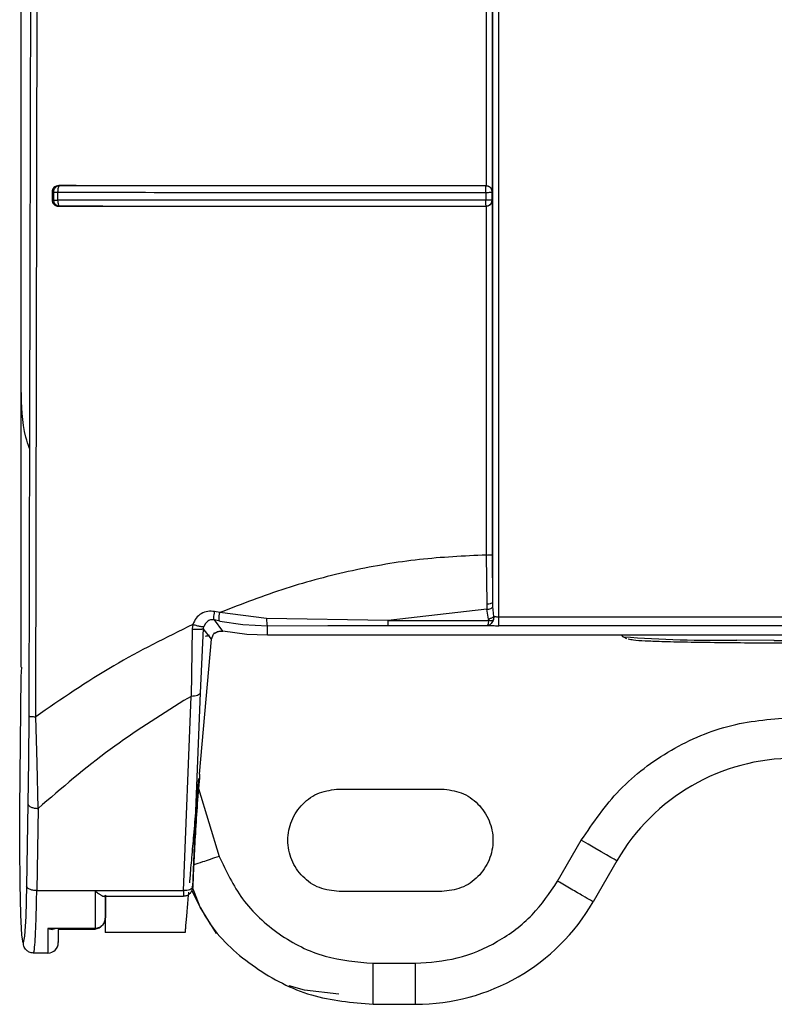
# Model space of a CAD drawing. Header units: inches. Extents: x 170 to 312, y 215 to 248.
# Tile 498 of 656: x 250.3015 to 250.3498, y 222.214 to 222.277. Entities that reach past the tile are written whole.
import ezdxf

# ---------------------------------------------------------------- set-up
doc = ezdxf.new("R2010")
doc.units = ezdxf.units.IN
doc.header["$LTSCALE"] = 0.25
doc.header["$MEASUREMENT"] = 0
doc.layers.add('MOTOR LH', color=7, linetype='Continuous')

msp = doc.modelspace()

# ---------------------------------------------------------------- linework, layer by layer
at = {"layer": 'MOTOR LH'}
for p, q in [((250.301614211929, 222.2533859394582), (250.301614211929, 222.6812074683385)), ((250.3016181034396, 222.2356038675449), (250.301618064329, 222.4723084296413)), ((250.3317709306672, 222.266030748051), (250.3317711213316, 222.3056426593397)), ((250.302540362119, 222.2324238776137), (250.3026770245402, 222.2943961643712)), ((250.3313739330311, 222.2941381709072), (250.3313685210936, 222.266414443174)), ((250.3040129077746, 222.2663709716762), (250.3039745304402, 222.2662787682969)), ((250.3040092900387, 222.2664169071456), (250.3040599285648, 222.266407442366)), ((250.3040355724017, 222.2663968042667), (250.3040129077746, 222.2663709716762)), ((250.3040599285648, 222.2664074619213), (250.3040355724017, 222.2663968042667)), ((250.3313499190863, 222.2659879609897), (250.3313510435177, 222.2661411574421)), ((250.3313510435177, 222.2661411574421), (250.3313517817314, 222.2662737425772)), ((250.3313517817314, 222.2662737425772), (250.3313529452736, 222.2663661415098)), ((250.3313534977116, 222.266405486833), (250.3313685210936, 222.2664145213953)), ((250.30358789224, 222.2660265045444), (250.3035878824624, 222.2654884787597)), ((250.3035878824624, 222.2654884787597), (250.3036760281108, 222.265504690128)), ((250.30358789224, 222.2660265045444), (250.3036760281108, 222.2660088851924)), ((250.3036760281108, 222.2660088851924), (250.3036760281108, 222.265504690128)), ((250.3039433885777, 222.2659909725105), (250.3039433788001, 222.2654844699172)), ((250.3313499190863, 222.2659879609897), (250.3313499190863, 222.2654818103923)), ((250.3317138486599, 222.265496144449), (250.3316253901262, 222.2654884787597)), ((250.331748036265, 222.265503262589), (250.3317138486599, 222.265496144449)), ((250.331748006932, 222.2660132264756), (250.3317709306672, 222.266030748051)), ((250.3317709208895, 222.2654863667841), (250.331748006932, 222.265503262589)), ((250.331748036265, 222.265503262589), (250.331748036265, 222.2660132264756)), ((250.3317707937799, 222.2428013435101), (250.3317709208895, 222.2654863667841)), ((250.304000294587, 222.265104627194), (250.3040592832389, 222.265115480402)), ((250.3313544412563, 222.2651125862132), (250.3313693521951, 222.2651022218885)), ((250.3313693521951, 222.2651022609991), (250.331373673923, 222.2427753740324)), ((250.331373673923, 222.2427753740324), (250.3313961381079, 222.2396208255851)), ((250.3317899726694, 222.2397813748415), (250.3317707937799, 222.2428013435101)), ((250.3313961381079, 222.2396208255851), (250.3314109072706, 222.2392987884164)), ((250.3317971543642, 222.2394693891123), (250.3317899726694, 222.2397813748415)), ((250.3143148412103, 222.2390860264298), (250.3139883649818, 222.2391546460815)), ((250.3173032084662, 222.2387159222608), (250.3143148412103, 222.2390860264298)), ((250.3314109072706, 222.2392987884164), (250.3250924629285, 222.2385893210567)), ((250.3315174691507, 222.2386738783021), (250.3314109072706, 222.2392987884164)), ((250.331850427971, 222.2388351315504), (250.3317971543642, 222.2394693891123)), ((250.3133931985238, 222.2383995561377), (250.3132930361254, 222.238199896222)), ((250.3135542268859, 222.2385463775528), (250.3133931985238, 222.2383995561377)), ((250.3143108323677, 222.2385482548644), (250.313973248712, 222.2386197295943)), ((250.3145094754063, 222.2379010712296), (250.313973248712, 222.2386197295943)), ((250.3143108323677, 222.2385482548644), (250.315799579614, 222.238325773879)), ((250.3250924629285, 222.2385893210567), (250.3173032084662, 222.2387159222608)), ((250.3250924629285, 222.2385893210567), (250.3315190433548, 222.238589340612)), ((250.4757800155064, 222.2388000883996), (250.3321833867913, 222.2388000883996)), ((250.312554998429, 222.2380409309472), (250.3124833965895, 222.2337282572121)), ((250.3125968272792, 222.2383328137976), (250.312554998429, 222.2380409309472)), ((250.3132641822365, 222.238061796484), (250.3130725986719, 222.2339585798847)), ((250.3137832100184, 222.2373921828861), (250.3132641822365, 222.238061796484)), ((250.3132698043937, 222.2380614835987), (250.3132930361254, 222.238199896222)), ((250.3143365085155, 222.2379069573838), (250.313919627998, 222.2377551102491)), ((250.3143365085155, 222.2379069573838), (250.3145093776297, 222.2379005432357)), ((250.316056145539, 222.2376943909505), (250.3145094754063, 222.2379010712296)), ((250.315799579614, 222.238325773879), (250.3173674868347, 222.2382506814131)), ((250.3173660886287, 222.2376398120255), (250.3173674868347, 222.2382506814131)), ((250.3173674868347, 222.2382506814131), (250.3212228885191, 222.2382605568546)), ((250.3212228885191, 222.2382605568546), (250.3250910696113, 222.2382629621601)), ((250.3250910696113, 222.2382629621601), (250.3314340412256, 222.2382629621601)), ((250.4757799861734, 222.2382509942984), (250.3321833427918, 222.2382509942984)), ((250.3130278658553, 222.2287476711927), (250.3137832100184, 222.2373921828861)), ((250.3137780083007, 222.2373924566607), (250.3139229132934, 222.237702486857)), ((250.3173660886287, 222.2376398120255), (250.316056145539, 222.2376943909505)), ((250.3230138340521, 222.2376379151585), (250.3173622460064, 222.2376379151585)), ((250.4905944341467, 222.2376398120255), (250.3173660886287, 222.2376398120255)), ((250.3230138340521, 222.2376398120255), (250.3230138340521, 222.2376379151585)), ((250.3401377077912, 222.2375384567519), (250.3400365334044, 222.2376398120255)), ((250.3403704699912, 222.2374082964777), (250.3401377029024, 222.2375384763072)), ((250.3016180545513, 222.234989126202), (250.3016436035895, 222.2356027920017)), ((250.301523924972, 222.2264990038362), (250.3016180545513, 222.234989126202)), ((250.3130725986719, 222.2339585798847), (250.3125798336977, 222.2215203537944)), ((250.3119906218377, 222.2212901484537), (250.3124833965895, 222.2337282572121)), ((250.3124833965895, 222.2337282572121), (250.3120167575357, 222.2334565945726)), ((250.3020966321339, 222.2324683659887), (250.3020785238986, 222.2296297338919)), ((250.3026229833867, 222.2294511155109), (250.3025403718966, 222.2324238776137)), ((250.3020785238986, 222.2296297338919), (250.3020402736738, 222.226846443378)), ((250.302696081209, 222.2265533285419), (250.3026229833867, 222.2294511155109)), ((250.312955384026, 222.2278198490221), (250.3142791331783, 222.2234871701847)), ((250.3219554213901, 222.2277953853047), (250.3285170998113, 222.2277953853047)), ((250.3015137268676, 222.2240813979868), (250.301523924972, 222.2264990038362)), ((250.3020402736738, 222.226846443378), (250.3019483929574, 222.2215832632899)), ((250.302696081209, 222.2265533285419), (250.3026042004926, 222.2212901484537)), ((250.3359379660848, 222.2218898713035), (250.3374533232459, 222.2245145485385)), ((250.3015350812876, 222.2217234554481), (250.3015137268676, 222.2240813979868)), ((250.3397263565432, 222.223202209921), (250.3382109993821, 222.2205775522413)), ((250.3015850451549, 222.2197501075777), (250.3015350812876, 222.2217234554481)), ((250.3019483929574, 222.2215832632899), (250.3018968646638, 222.2196446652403)), ((250.3026042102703, 222.2212901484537), (250.3119906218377, 222.2212901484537)), ((250.3120023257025, 222.2209270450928), (250.3069171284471, 222.2209270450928)), ((250.3069993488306, 222.2210115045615), (250.306999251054, 222.2195756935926)), ((250.3285170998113, 222.2212337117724), (250.3219554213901, 222.2212337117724)), ((250.306999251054, 222.2195756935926), (250.3069992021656, 222.2202376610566)), ((250.3016567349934, 222.2184331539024), (250.3015850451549, 222.2197501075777)), ((250.3018968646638, 222.2196446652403), (250.3018241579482, 222.218376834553)), ((250.3069866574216, 222.2194409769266), (250.306942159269, 222.219295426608)), ((250.3063431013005, 222.218869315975), (250.3033247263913, 222.218869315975)), ((250.3033247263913, 222.218869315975), (250.3035889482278, 222.218812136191)), ((250.3063467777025, 222.218812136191), (250.3039653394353, 222.218812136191)), ((250.303980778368, 222.218812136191), (250.3039807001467, 222.2182948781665)), ((250.301740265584, 222.2179533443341), (250.3016567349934, 222.2184331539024)), ((250.3018241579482, 222.218376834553), (250.301740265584, 222.2179533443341)), ((250.312112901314, 222.2186090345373), (250.3069931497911, 222.2186090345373)), ((250.3039805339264, 222.2180089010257), (250.3039805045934, 222.2179651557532)), ((250.3033243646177, 222.2172966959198), (250.3023987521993, 222.2172966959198)), ((250.3241221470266, 222.2166405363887), (250.326845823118, 222.2166405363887)), ((250.3241221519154, 222.2140158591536), (250.3241221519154, 222.2166405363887)), ((250.3241221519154, 222.2140158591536), (250.3268458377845, 222.2140158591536))]:
    msp.add_line(p, q, dxfattribs=at)
at = {"layer": 'MOTOR LH', "flags": 128}
for points in [[(250.3498018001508, 222.2373107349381), (250.349776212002, 222.2373108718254), (250.347409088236, 222.2373287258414)], [(250.3397263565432, 222.223202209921), (250.3396826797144, 222.2232274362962), (250.3395533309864, 222.2233021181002), (250.3393432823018, 222.2234233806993), (250.3390606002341, 222.2235865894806), (250.3387161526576, 222.2237854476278), (250.3383231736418, 222.2240123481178), (250.3378967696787, 222.2242585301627), (250.3374533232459, 222.2245145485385)], [(250.3141113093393, 222.2185454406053), (250.3130694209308, 222.2202440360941), (250.3125511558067, 222.2215519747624)], [(250.3033247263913, 222.218869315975), (250.3033246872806, 222.2185112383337), (250.3033246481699, 222.2181956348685), (250.3033245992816, 222.2179247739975), (250.3033245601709, 222.2177005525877), (250.3033245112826, 222.2175245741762), (250.3033244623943, 222.2173980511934), (250.303324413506, 222.217321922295), (250.3033243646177, 222.2172966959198)], [(250.3219372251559, 222.21467203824), (250.319747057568, 222.2149188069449), (250.3187472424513, 222.215203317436)]]:
    msp.add_lwpolyline(points, dxfattribs=at)
at = {"layer": 'MOTOR LH'}
for centre, radius, start, end in [((250.3461545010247, 222.3199865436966), 0.08266733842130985, 265.8261393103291, 270.8695733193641), ((250.3541043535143, 222.8632809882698), 0.6259850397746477, 269.6061885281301, 271.0128102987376), ((250.3510915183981, 222.2166405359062), 0.01312335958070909, 90, 149.9999999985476), ((250.3268458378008, 222.2271392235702), 0.01312335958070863, 270.0000000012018, 330.0000000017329), ((250.3033243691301, 222.217952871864), 0.0006561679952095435, 269.9821670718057, 0.01358416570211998)]:
    msp.add_arc(centre, radius, start, end, dxfattribs=at)
for points, knots in [([(250.3317899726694, 222.2397813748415), (250.3317901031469, 222.2656684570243), (250.3317903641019, 222.3174426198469), (250.3317905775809, 222.3952217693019), (250.3317906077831, 222.4470957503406), (250.3317906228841, 222.4730327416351)], [0, 0, 0, 0, 0.3333333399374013, 0.6666666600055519, 1, 1, 1, 1]), ([(250.3321833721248, 222.2388000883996), (250.3321834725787, 222.2583036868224), (250.3321836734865, 222.2973108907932), (250.3321838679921, 222.3558950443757), (250.3321839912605, 222.4145096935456), (250.3321840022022, 222.4535981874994), (250.332184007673, 222.4731424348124)], [0, 0, 0, 0, 0.2499999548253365, 0.5000000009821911, 0.7499999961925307, 1, 1, 1, 1]), ([(250.3023925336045, 222.4726828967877), (250.3023900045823, 222.4526430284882), (250.3023849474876, 222.41257081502), (250.3023275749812, 222.3524872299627), (250.3022369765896, 222.2924397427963), (250.3021434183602, 222.2524608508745), (250.3020966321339, 222.2324683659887)], [0, 0, 0, 0, 0.2500558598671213, 0.5000178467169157, 0.7499709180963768, 1, 1, 1, 1]), ([(250.304009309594, 222.2664169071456), (250.3039527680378, 222.2664114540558), (250.3038406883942, 222.2664006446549), (250.3037034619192, 222.2663052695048), (250.303624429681, 222.2661981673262), (250.3035927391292, 222.2661015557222), (250.3035895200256, 222.2660517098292), (250.30358789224, 222.2660265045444)], [0, 0, 0, 0, 0.2697468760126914, 0.5347064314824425, 0.7716357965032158, 0.8845243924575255, 1, 1, 1, 1]), ([(250.3040599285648, 222.2664074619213), (250.3040282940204, 222.2664046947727), (250.3039692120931, 222.2663995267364), (250.3038740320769, 222.2663613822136), (250.3037948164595, 222.2663026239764), (250.3037359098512, 222.2662267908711), (250.3036883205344, 222.2661346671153), (250.303680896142, 222.266058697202), (250.3036760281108, 222.2660088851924)], [0, 0, 0, 0, 0.1561761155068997, 0.2916806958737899, 0.4999550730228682, 0.6324998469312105, 0.7590372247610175, 1, 1, 1, 1]), ([(250.3039745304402, 222.2662787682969), (250.303964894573, 222.2662359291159), (250.3039456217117, 222.2661502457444), (250.3039441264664, 222.2660440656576), (250.3039433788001, 222.2659909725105)], [0, 0, 0, 0, 0.4999707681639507, 1, 1, 1, 1]), ([(250.3313685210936, 222.2664145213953), (250.3282790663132, 222.2664147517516), (250.3220983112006, 222.2664152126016), (250.3129162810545, 222.2664149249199), (250.3069772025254, 222.266416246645), (250.3040092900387, 222.2664169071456)], [0, 0, 0, 0, 0.3333223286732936, 0.6668437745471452, 0.9999999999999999, 0.9999999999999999, 0.9999999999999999, 0.9999999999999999]), ([(250.3313534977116, 222.266405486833), (250.328274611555, 222.2664057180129), (250.3221088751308, 222.2664061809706), (250.312949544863, 222.2664057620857), (250.3070207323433, 222.2664068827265), (250.3040599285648, 222.266407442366)], [0, 0, 0, 0, 0.3330292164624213, 0.6669198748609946, 0.9999999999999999, 0.9999999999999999, 0.9999999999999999, 0.9999999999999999]), ([(250.3313529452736, 222.2663661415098), (250.33135355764, 222.2663791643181), (250.3313545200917, 222.2663996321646), (250.331353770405, 222.266403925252), (250.3313534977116, 222.266405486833)], [0, 0, 0, 0, 0.636256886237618, 1, 1, 1, 1]), ([(250.3316341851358, 222.2662886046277), (250.331598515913, 222.2663179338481), (250.3315414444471, 222.2663648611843), (250.3314418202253, 222.2663993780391), (250.3313839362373, 222.2664033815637), (250.3313534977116, 222.266405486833)], [0, 0, 0, 0, 0.441408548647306, 0.7062624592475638, 1, 1, 1, 1]), ([(250.3313685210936, 222.2664144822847), (250.3313992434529, 222.2664119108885), (250.331462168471, 222.2664066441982), (250.3315508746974, 222.2663722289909), (250.3316331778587, 222.2663206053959), (250.3316726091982, 222.2662739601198), (250.3316937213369, 222.2662489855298)], [0, 0, 0, 0, 0.2173987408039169, 0.4452724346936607, 0.7029904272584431, 0.9999999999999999, 0.9999999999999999, 0.9999999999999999, 0.9999999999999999]), ([(250.3317480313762, 222.2660132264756), (250.3317466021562, 222.2660388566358), (250.3317447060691, 222.2660728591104), (250.3317356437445, 222.2661100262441), (250.331728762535, 222.2661343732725), (250.3317209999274, 222.266155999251), (250.3317092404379, 222.266182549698), (250.3316861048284, 222.2662280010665), (250.3316567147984, 222.2662623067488), (250.3316341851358, 222.2662886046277)], [0, 0, 0, 0, 0.2514056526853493, 0.3335294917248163, 0.3759674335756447, 0.5001144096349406, 0.5587868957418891, 0.6617770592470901, 0.9999999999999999, 0.9999999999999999, 0.9999999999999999, 0.9999999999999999]), ([(250.3316937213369, 222.2662489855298), (250.3317165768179, 222.2662109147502), (250.3317517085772, 222.2661523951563), (250.3317679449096, 222.266076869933), (250.3317701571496, 222.2660426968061), (250.3317709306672, 222.266030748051)], [0, 0, 0, 0, 0.5476727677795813, 0.8418421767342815, 1, 1, 1, 1]), ([(250.3035878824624, 222.2654884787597), (250.3035894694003, 222.2654635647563), (250.3035925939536, 222.2654145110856), (250.3036235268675, 222.2653191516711), (250.3037008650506, 222.2652132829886), (250.3038363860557, 222.2651199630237), (250.3039450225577, 222.2651097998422), (250.3040003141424, 222.265104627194)], [0, 0, 0, 0, 0.117428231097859, 0.2312067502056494, 0.4675839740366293, 0.7290217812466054, 1, 1, 1, 1]), ([(250.3036760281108, 222.2660088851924), (250.3036839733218, 222.2660077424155), (250.3037013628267, 222.2660052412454), (250.3037616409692, 222.2659983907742), (250.3038444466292, 222.2659944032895), (250.303910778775, 222.2659921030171), (250.3039433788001, 222.2659909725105)], [0, 0, 0, 0, 0.2278108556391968, 0.4986045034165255, 0.7535809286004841, 1, 1, 1, 1]), ([(250.3036760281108, 222.265504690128), (250.3036849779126, 222.2655027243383), (250.3037028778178, 222.2654987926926), (250.303763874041, 222.2654930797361), (250.3038441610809, 222.2654880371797), (250.3039103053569, 222.2654856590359), (250.3039433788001, 222.2654844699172)], [0, 0, 0, 0, 0.2499832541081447, 0.4999749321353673, 0.7499775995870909, 1, 1, 1, 1]), ([(250.3036760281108, 222.265504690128), (250.303679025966, 222.2654710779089), (250.3036845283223, 222.2654093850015), (250.3037229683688, 222.2653147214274), (250.3037923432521, 222.2652189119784), (250.3039099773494, 222.2651351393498), (250.3040095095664, 222.2651220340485), (250.3040592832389, 222.265115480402)], [0, 0, 0, 0, 0.1665273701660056, 0.3056494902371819, 0.500806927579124, 0.7503655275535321, 0.9999999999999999, 0.9999999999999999, 0.9999999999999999, 0.9999999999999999]), ([(250.3313499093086, 222.2654818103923), (250.328283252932, 222.2654818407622), (250.3221222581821, 222.2654819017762), (250.312923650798, 222.2654823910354), (250.3069457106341, 222.2654837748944), (250.3039433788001, 222.2654844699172)], [0, 0, 0, 0, 0.3303474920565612, 0.663676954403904, 1, 1, 1, 1]), ([(250.3039433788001, 222.2654844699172), (250.3039457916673, 222.2654361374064), (250.3039506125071, 222.2653395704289), (250.3039697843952, 222.2652648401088), (250.3039793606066, 222.2652275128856)], [0, 0, 0, 0, 0.50050764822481, 1, 1, 1, 1]), ([(250.3039433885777, 222.2659909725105), (250.3069349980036, 222.2659903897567), (250.3129021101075, 222.2659892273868), (250.3221001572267, 222.2659882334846), (250.3282722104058, 222.265988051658), (250.3313499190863, 222.2659879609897)], [0, 0, 0, 0, 0.3351335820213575, 0.6684628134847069, 1, 1, 1, 1]), ([(250.3313519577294, 222.2652237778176), (250.3313511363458, 222.2652528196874), (250.331349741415, 222.2653021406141), (250.3313495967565, 222.2653922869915), (250.3313497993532, 222.2654503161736), (250.3313499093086, 222.2654818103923)], [0, 0, 0, 0, 0.3957194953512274, 0.6720384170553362, 1, 1, 1, 1]), ([(250.3316253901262, 222.2654884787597), (250.3315890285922, 222.2654868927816), (250.3315315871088, 222.2654843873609), (250.3314340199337, 222.2654822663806), (250.331378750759, 222.2654819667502), (250.3313499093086, 222.2654818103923)], [0, 0, 0, 0, 0.451995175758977, 0.7140313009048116, 1, 1, 1, 1]), ([(250.3313499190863, 222.2659879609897), (250.3313811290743, 222.2659879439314), (250.331436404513, 222.2659879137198), (250.3315334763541, 222.2659901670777), (250.3315890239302, 222.2659928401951), (250.3316253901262, 222.2659945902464)], [0, 0, 0, 0, 0.3093117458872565, 0.5478163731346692, 1, 1, 1, 1]), ([(250.3313544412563, 222.2651125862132), (250.331380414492, 222.2651139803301), (250.3314147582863, 222.265115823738), (250.3314525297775, 222.2651249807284), (250.3314774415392, 222.26513203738), (250.3315021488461, 222.2651409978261), (250.3315352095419, 222.265156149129), (250.3315802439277, 222.2651817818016), (250.3316477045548, 222.2652364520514), (250.3317054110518, 222.2653185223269), (250.3317412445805, 222.265414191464), (250.3317456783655, 222.2654723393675), (250.331748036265, 222.265503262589)], [0, 0, 0, 0, 0.1266058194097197, 0.1674078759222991, 0.1899453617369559, 0.2531497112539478, 0.2955307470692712, 0.3676544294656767, 0.5057749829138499, 0.7163826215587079, 0.8491714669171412, 0.9999999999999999, 0.9999999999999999, 0.9999999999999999, 0.9999999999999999]), ([(250.3316253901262, 222.2659945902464), (250.3316592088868, 222.2659973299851), (250.3317268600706, 222.2660028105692), (250.3317409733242, 222.2660097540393), (250.3317480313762, 222.2660132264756)], [0, 0, 0, 0, 0.4998990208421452, 1, 1, 1, 1]), ([(250.3317709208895, 222.2654863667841), (250.3317658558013, 222.2654462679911), (250.3317583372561, 222.2653867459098), (250.3317254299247, 222.2653140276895), (250.3317022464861, 222.2652800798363), (250.3316907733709, 222.2652632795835)], [0, 0, 0, 0, 0.5104749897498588, 0.7577418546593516, 1, 1, 1, 1]), ([(250.3039793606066, 222.2652275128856), (250.3039910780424, 222.2651966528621), (250.3040145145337, 222.2651349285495), (250.3040443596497, 222.2651219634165), (250.3040592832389, 222.265115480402)], [0, 0, 0, 0, 0.4999654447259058, 1, 1, 1, 1]), ([(250.304000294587, 222.265104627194), (250.3069693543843, 222.2651043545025), (250.3129115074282, 222.2651038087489), (250.3220969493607, 222.2651019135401), (250.3282798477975, 222.2651021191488), (250.3313693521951, 222.2651022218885)], [0, 0, 0, 0, 0.3331714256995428, 0.6667954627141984, 1, 1, 1, 1]), ([(250.3040592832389, 222.265115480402), (250.3070197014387, 222.2651151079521), (250.3129483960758, 222.2651143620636), (250.3221083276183, 222.265112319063), (250.328274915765, 222.2651124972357), (250.3313544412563, 222.2651125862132)], [0, 0, 0, 0, 0.3330157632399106, 0.6669154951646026, 1, 1, 1, 1]), ([(250.3313544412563, 222.2651125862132), (250.3313540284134, 222.2651190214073), (250.3313532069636, 222.2651318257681), (250.3313523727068, 222.2651932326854), (250.3313519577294, 222.2652237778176)], [0, 0, 0, 0, 0.502578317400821, 1, 1, 1, 1]), ([(250.3316907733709, 222.2652632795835), (250.3316700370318, 222.2652392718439), (250.3316315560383, 222.2651947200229), (250.331551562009, 222.2651444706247), (250.3314640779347, 222.2651100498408), (250.3314003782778, 222.2651047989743), (250.3313693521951, 222.2651022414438)], [0, 0, 0, 0, 0.2861358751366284, 0.5309901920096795, 0.7715601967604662, 1, 1, 1, 1]), ([(250.3021343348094, 222.2495965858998), (250.302057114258, 222.2498347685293), (250.3016619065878, 222.2510537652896), (250.3016354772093, 222.2523461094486), (250.301614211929, 222.2533859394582)], [0, 0, 0, 0, 0.1953923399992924, 1, 1, 1, 1]), ([(250.331373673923, 222.2427753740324), (250.3299415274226, 222.2427070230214), (250.3270584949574, 222.2425694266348), (250.3227625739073, 222.2418202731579), (250.3184726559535, 222.2407029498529), (250.3157147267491, 222.2396304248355), (250.3143148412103, 222.2390860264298)], [0, 0, 0, 0, 0.2429066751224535, 0.4889917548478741, 0.7406195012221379, 1, 1, 1, 1]), ([(250.331373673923, 222.2427753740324), (250.3314243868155, 222.2427757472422), (250.3315258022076, 222.2427764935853), (250.3316557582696, 222.2427823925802), (250.3317477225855, 222.2427910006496), (250.3317631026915, 222.2427979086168), (250.3317707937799, 222.2428013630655)], [0, 0, 0, 0, 0.2500276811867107, 0.5000041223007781, 0.749968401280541, 1, 1, 1, 1]), ([(250.3317899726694, 222.2397813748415), (250.3317824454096, 222.2397606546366), (250.3317673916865, 222.2397192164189), (250.3316763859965, 222.2396665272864), (250.3315475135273, 222.2396295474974), (250.3314466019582, 222.239623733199), (250.3313961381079, 222.2396208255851)], [0, 0, 0, 0, 0.2499930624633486, 0.4999596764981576, 0.7499398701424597, 1, 1, 1, 1]), ([(250.3139883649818, 222.2391546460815), (250.313840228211, 222.239170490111), (250.3135448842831, 222.2392020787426), (250.3131235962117, 222.2390415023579), (250.3127751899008, 222.2387502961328), (250.3126565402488, 222.2384725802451), (250.3125968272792, 222.2383328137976)], [0, 0, 0, 0, 0.2497098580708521, 0.4978526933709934, 0.7472836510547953, 1, 1, 1, 1]), ([(250.313973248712, 222.2386197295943), (250.3139631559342, 222.2386321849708), (250.313942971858, 222.2386570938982), (250.3139374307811, 222.2387802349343), (250.3139512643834, 222.2389511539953), (250.3139759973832, 222.2390868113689), (250.3139883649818, 222.2391546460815)], [0, 0, 0, 0, 0.2500196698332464, 0.5000026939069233, 0.7499791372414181, 1, 1, 1, 1]), ([(250.3143108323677, 222.2385482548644), (250.31430050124, 222.2385605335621), (250.3142798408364, 222.2385850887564), (250.3142717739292, 222.2387087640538), (250.3142820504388, 222.2388808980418), (250.3143039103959, 222.2390176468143), (250.3143148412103, 222.2390860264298)], [0, 0, 0, 0, 0.2500264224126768, 0.5000080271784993, 0.7499848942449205, 1, 1, 1, 1]), ([(250.3314109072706, 222.2392987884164), (250.3314564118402, 222.2393039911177), (250.3315474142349, 222.2393143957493), (250.3316671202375, 222.2393545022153), (250.33175878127, 222.239407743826), (250.3317843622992, 222.239448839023), (250.3317971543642, 222.2394693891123)], [0, 0, 0, 0, 0.2500176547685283, 0.4999982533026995, 0.7499688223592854, 1, 1, 1, 1]), ([(250.3139735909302, 222.2386212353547), (250.3139102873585, 222.2386283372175), (250.313762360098, 222.2386449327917), (250.3136299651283, 222.2385822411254), (250.3135542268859, 222.2385463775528)], [0, 0, 0, 0, 0.4279371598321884, 1, 1, 1, 1]), ([(250.3173032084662, 222.2387159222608), (250.3173056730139, 222.2386534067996), (250.3173105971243, 222.2385285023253), (250.3173262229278, 222.2383817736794), (250.3173455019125, 222.2382758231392), (250.3173601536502, 222.2382590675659), (250.3173674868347, 222.2382506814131)], [0, 0, 0, 0, 0.250252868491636, 0.4999995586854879, 0.7497501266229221, 1, 1, 1, 1]), ([(250.3250910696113, 222.2382629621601), (250.3250911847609, 222.2382688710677), (250.32509141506, 222.2382806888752), (250.3250917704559, 222.2383510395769), (250.3250921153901, 222.2384529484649), (250.3250923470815, 222.2385438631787), (250.3250924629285, 222.2385893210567)], [0, 0, 0, 0, 0.2500010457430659, 0.5000017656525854, 0.7499980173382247, 0.9999999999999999, 0.9999999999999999, 0.9999999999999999, 0.9999999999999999]), ([(250.3315190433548, 222.238589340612), (250.3315148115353, 222.2385515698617), (250.3315057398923, 222.2384706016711), (250.3314866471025, 222.2383685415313), (250.331462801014, 222.2382854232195), (250.3314439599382, 222.2382707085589), (250.3314340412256, 222.2382629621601)], [0, 0, 0, 0, 0.2056622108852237, 0.4408728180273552, 0.7056525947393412, 1, 1, 1, 1]), ([(250.3318029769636, 222.2385842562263), (250.3317811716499, 222.2385388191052), (250.3317376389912, 222.2384481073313), (250.3316444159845, 222.2383483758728), (250.3315407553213, 222.2382789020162), (250.3314696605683, 222.2382682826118), (250.3314340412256, 222.2382629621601)], [0, 0, 0, 0, 0.2503038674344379, 0.4997127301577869, 0.7493499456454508, 1, 1, 1, 1]), ([(250.3318504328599, 222.2388351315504), (250.3318314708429, 222.2388182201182), (250.3317935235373, 222.2387843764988), (250.3317113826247, 222.2387388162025), (250.3316183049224, 222.2386994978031), (250.3315510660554, 222.2386824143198), (250.3315174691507, 222.2386738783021)], [0, 0, 0, 0, 0.2498440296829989, 0.4999946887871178, 0.7501648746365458, 0.9999999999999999, 0.9999999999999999, 0.9999999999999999, 0.9999999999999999]), ([(250.3315190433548, 222.238589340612), (250.3315215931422, 222.2386028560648), (250.3315269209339, 222.2386310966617), (250.3315207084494, 222.2386592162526), (250.3315174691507, 222.2386738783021)], [0, 0, 0, 0, 0.4785824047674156, 1, 1, 1, 1]), ([(250.3318029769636, 222.2385842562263), (250.3317838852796, 222.2385799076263), (250.3317456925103, 222.2385712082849), (250.3316752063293, 222.2385689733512), (250.3315990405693, 222.238573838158), (250.3315457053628, 222.2385841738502), (250.3315190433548, 222.238589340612)], [0, 0, 0, 0, 0.249938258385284, 0.4999995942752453, 0.7500522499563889, 1, 1, 1, 1]), ([(250.3318504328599, 222.2388351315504), (250.3318486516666, 222.2387922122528), (250.3318450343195, 222.2387050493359), (250.3318171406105, 222.2386249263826), (250.3318029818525, 222.2385842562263)], [0, 0, 0, 0, 0.4924031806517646, 1, 1, 1, 1]), ([(250.3321833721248, 222.2388000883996), (250.3321501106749, 222.2388005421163), (250.3320835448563, 222.2388014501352), (250.3319909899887, 222.2388089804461), (250.3319088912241, 222.2388199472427), (250.3318699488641, 222.2388300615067), (250.331850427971, 222.2388351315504)], [0, 0, 0, 0, 0.2488856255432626, 0.4980923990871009, 0.7484054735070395, 1, 1, 1, 1]), ([(250.3321833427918, 222.2382509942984), (250.3321833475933, 222.2382611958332), (250.3321833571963, 222.2382815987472), (250.3321833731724, 222.23840770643), (250.3321833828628, 222.2385854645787), (250.3321833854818, 222.2387285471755), (250.3321833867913, 222.2388000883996)], [0, 0, 0, 0, 0.2500031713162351, 0.5000025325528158, 0.7500015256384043, 1, 1, 1, 1]), ([(250.3125968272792, 222.2383328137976), (250.3108809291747, 222.2374853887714), (250.3073549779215, 222.2357440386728), (250.3041735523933, 222.2335501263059), (250.302540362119, 222.2324238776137)], [0, 0, 0, 0, 0.4866482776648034, 1, 1, 1, 1]), ([(250.312554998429, 222.2380409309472), (250.3125972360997, 222.2380380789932), (250.3126817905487, 222.2380323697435), (250.3128096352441, 222.2380275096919), (250.3129308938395, 222.2380255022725), (250.313040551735, 222.2380267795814), (250.3131322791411, 222.2380314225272), (250.3132022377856, 222.2380390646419), (250.3132505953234, 222.2380491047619), (250.3132596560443, 222.2380575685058), (250.3132641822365, 222.238061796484)], [0, 0, 0, 0, 0.1249099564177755, 0.2500538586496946, 0.3751964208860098, 0.5000000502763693, 0.6248061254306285, 0.749950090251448, 0.8750900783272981, 1, 1, 1, 1]), ([(250.3125968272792, 222.2383328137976), (250.3126367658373, 222.2383202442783), (250.31271671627, 222.2382950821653), (250.3128383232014, 222.2382614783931), (250.3129543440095, 222.2382326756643), (250.3130601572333, 222.2382102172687), (250.3131498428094, 222.2381955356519), (250.3132197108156, 222.2381890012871), (250.3132697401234, 222.2381899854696), (250.3132815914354, 222.238197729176), (250.3132875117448, 222.2382015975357)], [0, 0, 0, 0, 0.1249087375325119, 0.2500467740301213, 0.3751831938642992, 0.4999985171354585, 0.6248098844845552, 0.7499467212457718, 0.8750861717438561, 1, 1, 1, 1]), ([(250.3139229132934, 222.237702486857), (250.3139788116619, 222.237754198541), (250.3140566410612, 222.2378261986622), (250.3142170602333, 222.2378884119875), (250.3142988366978, 222.2379008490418), (250.3143365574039, 222.2379065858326)], [0, 0, 0, 0, 0.5786171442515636, 0.8056303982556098, 1, 1, 1, 1]), ([(250.3314340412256, 222.2382629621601), (250.3314841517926, 222.2382611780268), (250.3315835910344, 222.2382576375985), (250.3317685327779, 222.2382539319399), (250.3319702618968, 222.23825144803), (250.332111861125, 222.2382511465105), (250.3321833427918, 222.2382509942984)], [0, 0, 0, 0, 0.2529856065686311, 0.5020237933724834, 0.7486132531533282, 1, 1, 1, 1]), ([(250.313665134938, 222.2376336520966), (250.3136584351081, 222.2376303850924), (250.3135697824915, 222.2375871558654), (250.3134702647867, 222.2375754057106), (250.3133782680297, 222.2375645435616)], [0, 0, 0, 0, 0.07557396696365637, 0.9999999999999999, 0.9999999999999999, 0.9999999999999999, 0.9999999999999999]), ([(250.3420381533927, 222.2372471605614), (250.341864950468, 222.237252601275), (250.3413432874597, 222.2372689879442), (250.3408450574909, 222.2372983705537), (250.3405650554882, 222.23736474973), (250.3404570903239, 222.2373903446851)], [0, 0, 0, 0, 0.2339485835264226, 0.7046204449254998, 1, 1, 1, 1]), ([(250.3476320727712, 222.2371432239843), (250.3468778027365, 222.2371513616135), (250.3453692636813, 222.2371676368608), (250.3435548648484, 222.2372016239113), (250.3424271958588, 222.2372279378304), (250.3420707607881, 222.237243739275), (250.3420381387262, 222.2372451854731)], [0, 0, 0, 0, 0.322503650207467, 0.6450068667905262, 0.9675099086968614, 1, 1, 1, 1]), ([(250.3558360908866, 222.2371162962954), (250.3544764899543, 222.2371150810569), (250.3516226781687, 222.2371125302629), (250.3490034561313, 222.2371326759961), (250.3476320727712, 222.2371432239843)], [0, 0, 0, 0, 0.4764157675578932, 1, 1, 1, 1]), ([(250.3130725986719, 222.2339585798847), (250.3130601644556, 222.2339258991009), (250.3130352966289, 222.2338605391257), (250.3128975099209, 222.2337831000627), (250.3127070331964, 222.2337322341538), (250.3125579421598, 222.23372958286), (250.3124833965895, 222.2337282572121)], [0, 0, 0, 0, 0.2500055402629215, 0.4999988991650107, 0.7499992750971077, 1, 1, 1, 1]), ([(250.3120167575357, 222.2334565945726), (250.3104165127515, 222.2324477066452), (250.3071099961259, 222.2303630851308), (250.3041985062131, 222.2278501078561), (250.302696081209, 222.2265533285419)], [0, 0, 0, 0, 0.4839669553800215, 1, 1, 1, 1]), ([(250.3020966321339, 222.2324683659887), (250.3021046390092, 222.2324635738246), (250.3021206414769, 222.2324539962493), (250.3022196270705, 222.2324410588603), (250.3023582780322, 222.2324301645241), (250.302479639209, 222.2324259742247), (250.302540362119, 222.2324238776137)], [0, 0, 0, 0, 0.2501775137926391, 0.5000024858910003, 0.7498268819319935, 1, 1, 1, 1]), ([(250.3374533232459, 222.2245145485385), (250.3382159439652, 222.2256343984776), (250.3397680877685, 222.2279136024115), (250.3431352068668, 222.230421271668), (250.3469904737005, 222.2320834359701), (250.3497403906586, 222.2322880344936), (250.3510915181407, 222.2323885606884)], [0, 0, 0, 0, 0.2456670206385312, 0.5000002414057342, 0.754333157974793, 1, 1, 1, 1]), ([(250.3123916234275, 222.2217948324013), (250.3124009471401, 222.2219014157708), (250.312444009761, 222.2223936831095), (250.3125354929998, 222.2234392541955), (250.3126648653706, 222.2249180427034), (250.3128241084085, 222.2267381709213), (250.3129198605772, 222.227832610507), (250.3129758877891, 222.2284729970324)], [0, 0, 0, 0, 0.0524737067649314, 0.2423557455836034, 0.4433904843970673, 0.6743125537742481, 1, 1, 1, 1]), ([(250.3130278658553, 222.2287476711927), (250.3129778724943, 222.2281364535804), (250.3128845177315, 222.226995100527), (250.3127576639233, 222.225019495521), (250.3126563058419, 222.2231909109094), (250.3126099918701, 222.222109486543), (250.3125872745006, 222.2215790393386)], [0, 0, 0, 0, 0.2916430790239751, 0.5445977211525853, 0.7766215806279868, 1, 1, 1, 1]), ([(250.3219554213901, 222.2212337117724), (250.3215260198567, 222.2212830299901), (250.3206672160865, 222.2213816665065), (250.3195751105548, 222.2221403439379), (250.3188454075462, 222.2232248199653), (250.318589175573, 222.2245145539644), (250.3188453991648, 222.2258042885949), (250.319575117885, 222.2268887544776), (250.3206672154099, 222.227647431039), (250.3215260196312, 222.2277460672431), (250.3219554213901, 222.2277953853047)], [0, 0, 0, 0, 0.1249998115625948, 0.2499998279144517, 0.375001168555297, 0.4999998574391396, 0.6250004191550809, 0.7500001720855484, 0.8750001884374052, 1, 1, 1, 1]), ([(250.3285170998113, 222.2277953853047), (250.3289465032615, 222.2277460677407), (250.3298053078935, 222.2276474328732), (250.3308974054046, 222.2268887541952), (250.33162711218, 222.2258042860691), (250.3318833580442, 222.2245145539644), (250.3316271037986, 222.2232248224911), (250.3308974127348, 222.2221403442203), (250.3298053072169, 222.2213816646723), (250.328946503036, 222.2212830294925), (250.3285170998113, 222.2212337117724)], [0, 0, 0, 0, 0.1250002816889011, 0.2499999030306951, 0.3749993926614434, 0.5000001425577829, 0.6249990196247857, 0.7500000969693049, 0.8749997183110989, 1, 1, 1, 1]), ([(250.3020402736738, 222.226846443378), (250.3020523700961, 222.2268087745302), (250.3020765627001, 222.226733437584), (250.3022292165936, 222.2266377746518), (250.3024432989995, 222.2265695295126), (250.302611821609, 222.2265587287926), (250.302696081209, 222.2265533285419)], [0, 0, 0, 0, 0.2500047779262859, 0.5000045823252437, 0.7500073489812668, 0.9999999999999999, 0.9999999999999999, 0.9999999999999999, 0.9999999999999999]), ([(250.3142791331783, 222.2234871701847), (250.3140851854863, 222.2234216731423), (250.313718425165, 222.223297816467), (250.3131437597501, 222.2231041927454), (250.3128283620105, 222.222998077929), (250.3126484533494, 222.2229375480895)], [0, 0, 0, 0, 0.3252906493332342, 0.615133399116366, 1, 1, 1, 1]), ([(250.3142791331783, 222.2234871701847), (250.3147245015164, 222.2225441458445), (250.3156366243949, 222.2206128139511), (250.3180407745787, 222.2183963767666), (250.3209550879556, 222.2169133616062), (250.323083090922, 222.2167300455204), (250.3241221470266, 222.2166405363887)], [0, 0, 0, 0, 0.2441385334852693, 0.5000003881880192, 0.7558614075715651, 1, 1, 1, 1]), ([(250.3026042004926, 222.2212901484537), (250.3025199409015, 222.2212955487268), (250.3023514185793, 222.2213063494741), (250.3021373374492, 222.2213745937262), (250.3019846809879, 222.2214702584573), (250.3019604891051, 222.221545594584), (250.3019483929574, 222.2215832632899)], [0, 0, 0, 0, 0.2499941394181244, 0.4999975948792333, 0.7499945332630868, 1, 1, 1, 1]), ([(250.3125881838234, 222.2215906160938), (250.3125874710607, 222.2215768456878), (250.3125865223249, 222.2215585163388), (250.3125848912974, 222.2215407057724), (250.3125843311, 222.2215316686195), (250.3125833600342, 222.2215098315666), (250.3125805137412, 222.2214600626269), (250.3125598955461, 222.2213570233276), (250.3125008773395, 222.2212154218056), (250.3123842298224, 222.2210680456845), (250.3122062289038, 222.2209526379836), (250.3120635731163, 222.2209362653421), (250.3119905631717, 222.2209278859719)], [0, 0, 0, 0, 0.04273149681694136, 0.05687853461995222, 0.0629467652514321, 0.06962998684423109, 0.1216510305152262, 0.2289003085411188, 0.3832846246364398, 0.5711918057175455, 0.7805398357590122, 1, 1, 1, 1]), ([(250.3125798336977, 222.2215203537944), (250.3125673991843, 222.2214876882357), (250.3125425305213, 222.221422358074), (250.3124047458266, 222.2213449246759), (250.3122142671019, 222.2212941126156), (250.3120651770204, 222.2212914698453), (250.3119906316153, 222.2212901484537)], [0, 0, 0, 0, 0.2500022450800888, 0.4999971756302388, 0.7499973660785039, 1, 1, 1, 1]), ([(250.3125798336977, 222.2215203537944), (250.3125795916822, 222.2215127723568), (250.3125791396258, 222.2214986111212), (250.3125791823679, 222.221487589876), (250.3125795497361, 222.221484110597), (250.3125801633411, 222.2214839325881), (250.3125810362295, 222.2214892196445), (250.3125820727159, 222.2214981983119), (250.3125831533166, 222.2215100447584), (250.3125842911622, 222.2215249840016), (250.312585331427, 222.2215409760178), (250.3125863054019, 222.2215578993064), (250.3125868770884, 222.2215703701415), (250.3125872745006, 222.2215790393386)], [0, 0, 0, 0, 0.1356870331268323, 0.2534474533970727, 0.3161879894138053, 0.3779413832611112, 0.508080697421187, 0.5682681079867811, 0.6278003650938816, 0.7545781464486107, 0.8097281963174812, 0.8677310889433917, 1, 1, 1, 1]), ([(250.326845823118, 222.2166405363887), (250.327746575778, 222.2167075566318), (250.3295798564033, 222.2168439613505), (250.3321500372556, 222.2179520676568), (250.3343947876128, 222.2196238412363), (250.3354295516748, 222.2211433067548), (250.3359379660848, 222.2218898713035)], [0, 0, 0, 0, 0.2456671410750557, 0.5000005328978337, 0.7543334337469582, 1, 1, 1, 1]), ([(250.3382109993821, 222.2205775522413), (250.3381768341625, 222.2205972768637), (250.3381085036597, 222.2206367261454), (250.3375828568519, 222.2209401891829), (250.3368315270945, 222.2213739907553), (250.3362358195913, 222.2217179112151), (250.3359379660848, 222.2218898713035)], [0, 0, 0, 0, 0.2499997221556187, 0.499999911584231, 0.7500001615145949, 0.9999999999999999, 0.9999999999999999, 0.9999999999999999, 0.9999999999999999]), ([(250.3025194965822, 222.2183745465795), (250.3025375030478, 222.2187862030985), (250.3025720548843, 222.2195761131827), (250.3025937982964, 222.2207351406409), (250.3026042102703, 222.2212901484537)], [0, 0, 0, 0, 0.521143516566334, 1, 1, 1, 1]), ([(250.3063432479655, 222.2212901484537), (250.3063432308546, 222.220833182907), (250.3063431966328, 222.219919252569), (250.3063431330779, 222.2192192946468), (250.3063431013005, 222.218869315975)], [0, 0, 0, 0, 0.5000004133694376, 1, 1, 1, 1]), ([(250.3063432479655, 222.2212901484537), (250.3064138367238, 222.2212265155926), (250.3065336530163, 222.221118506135), (250.3066968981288, 222.2210079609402), (250.3068233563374, 222.2209403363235), (250.3068877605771, 222.2209312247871), (250.3069173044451, 222.2209270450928)], [0, 0, 0, 0, 0.3307952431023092, 0.5614868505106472, 0.79884283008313, 1, 1, 1, 1]), ([(250.3069173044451, 222.2209270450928), (250.3069410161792, 222.2209304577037), (250.3069866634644, 222.220937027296), (250.3069952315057, 222.2209873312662), (250.3069993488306, 222.2210115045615)], [0, 0, 0, 0, 0.5194555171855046, 1, 1, 1, 1]), ([(250.3069947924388, 222.2199287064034), (250.3069947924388, 222.2201514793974), (250.3069947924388, 222.2204307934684), (250.3069947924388, 222.2208435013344), (250.3069947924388, 222.2209270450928)], [0, 0, 0, 0, 0.7975716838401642, 1, 1, 1, 1]), ([(250.3119906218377, 222.2212901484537), (250.3119906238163, 222.2212380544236), (250.3119906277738, 222.2211338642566), (250.3119905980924, 222.2210187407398), (250.311990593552, 222.220941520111), (250.3119905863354, 222.2209318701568), (250.311990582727, 222.2209270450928)], [0, 0, 0, 0, 0.24999650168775, 0.5000031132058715, 0.7499970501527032, 1, 1, 1, 1]), ([(250.312112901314, 222.2186090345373), (250.3121154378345, 222.2186380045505), (250.3121199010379, 222.2186889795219), (250.3121568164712, 222.2191110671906), (250.312219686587, 222.2198295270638), (250.3122882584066, 222.2206133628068), (250.3123321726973, 222.2211153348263), (250.3123395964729, 222.2212001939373)], [0, 0, 0, 0, 0.2325109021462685, 0.4091208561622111, 0.6975839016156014, 0.9488761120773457, 1, 1, 1, 1]), ([(250.3125302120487, 222.2213019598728), (250.3128895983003, 222.2205612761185), (250.3138336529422, 222.218615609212), (250.3165056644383, 222.216250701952), (250.3201068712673, 222.2143682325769), (250.322783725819, 222.2141333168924), (250.3241221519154, 222.2140158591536)], [0, 0, 0, 0, 0.1700520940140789, 0.4467017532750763, 0.723351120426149, 1, 1, 1, 1]), ([(250.3068190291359, 222.2190803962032), (250.3068678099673, 222.2191491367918), (250.3069736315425, 222.2192982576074), (250.3069902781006, 222.2194785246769), (250.306999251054, 222.2195756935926)], [0, 0, 0, 0, 0.4609724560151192, 1, 1, 1, 1]), ([(250.306999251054, 222.2195756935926), (250.3069904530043, 222.2194802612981), (250.3069740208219, 222.2193020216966), (250.3068682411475, 222.2191557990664), (250.3068190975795, 222.2190878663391)], [0, 0, 0, 0, 0.5354157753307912, 1, 1, 1, 1]), ([(250.3037742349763, 222.2188563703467), (250.3037470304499, 222.2188439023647), (250.3036883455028, 222.218817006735), (250.3036236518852, 222.2188138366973), (250.3035889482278, 222.218812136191)], [0, 0, 0, 0, 0.4635690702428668, 1, 1, 1, 1]), ([(250.3063430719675, 222.2188563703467), (250.3063867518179, 222.2188591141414), (250.3064750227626, 222.2188646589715), (250.3066022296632, 222.2189101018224), (250.3067215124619, 222.2189802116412), (250.3067861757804, 222.2190466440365), (250.3068190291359, 222.2190803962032)], [0, 0, 0, 0, 0.240699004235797, 0.4864194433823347, 0.7390662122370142, 1, 1, 1, 1]), ([(250.3063431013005, 222.218869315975), (250.3063430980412, 222.2188528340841), (250.3063430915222, 222.2188198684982), (250.3063430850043, 222.2188147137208), (250.3063430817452, 222.218812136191)], [0, 0, 0, 0, 0.4999726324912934, 1, 1, 1, 1]), ([(250.3068190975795, 222.2190878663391), (250.3067861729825, 222.2190548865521), (250.3067213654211, 222.2189899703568), (250.3066019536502, 222.2189218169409), (250.3064748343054, 222.2188776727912), (250.3063867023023, 222.2188720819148), (250.3063431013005, 222.218869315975)], [0, 0, 0, 0, 0.2608909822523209, 0.5135281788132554, 0.759330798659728, 0.9999999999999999, 0.9999999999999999, 0.9999999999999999, 0.9999999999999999]), ([(250.3069947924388, 222.2186090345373), (250.3069947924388, 222.2186463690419), (250.3069947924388, 222.2187126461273), (250.3069947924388, 222.2191933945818), (250.3069947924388, 222.219403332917)], [0, 0, 0, 0, 0.5633093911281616, 1, 1, 1, 1]), ([(250.3023986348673, 222.2172966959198), (250.3024232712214, 222.2173608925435), (250.3024656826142, 222.2174714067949), (250.3025036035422, 222.2181078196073), (250.3025194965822, 222.2183745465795)], [0, 0, 0, 0, 0.5808900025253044, 1, 1, 1, 1]), ([(250.3039807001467, 222.2182948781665), (250.3039806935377, 222.2182701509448), (250.3039806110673, 222.2179615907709), (250.3039805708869, 222.2179862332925), (250.3039805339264, 222.2180089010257)], [0, 0, 0, 0, 0.0801374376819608, 1, 1, 1, 1]), ([(250.3023987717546, 222.2172966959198), (250.3023491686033, 222.2173002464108), (250.3022505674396, 222.2173073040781), (250.3020832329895, 222.2173681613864), (250.301858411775, 222.2175390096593), (250.3017607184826, 222.2177541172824), (250.3017431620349, 222.2179880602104), (250.3017332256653, 222.2181204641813)], [0, 0, 0, 0, 0.07050089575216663, 0.1401417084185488, 0.280385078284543, 0.5927217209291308, 0.9999999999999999, 0.9999999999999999, 0.9999999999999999, 0.9999999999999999]), ([(250.326845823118, 222.2140158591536), (250.326845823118, 222.2140553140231), (250.326845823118, 222.2141342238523), (250.326845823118, 222.2147411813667), (250.326845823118, 222.2156087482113), (250.326845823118, 222.2162966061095), (250.326845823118, 222.2166405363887)], [0, 0, 0, 0, 0.2500001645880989, 0.5000008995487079, 0.7499994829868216, 1, 1, 1, 1])]:
    msp.add_open_spline(points, degree=3, knots=knots, dxfattribs=at)

doc.saveas('drawing.dxf')
